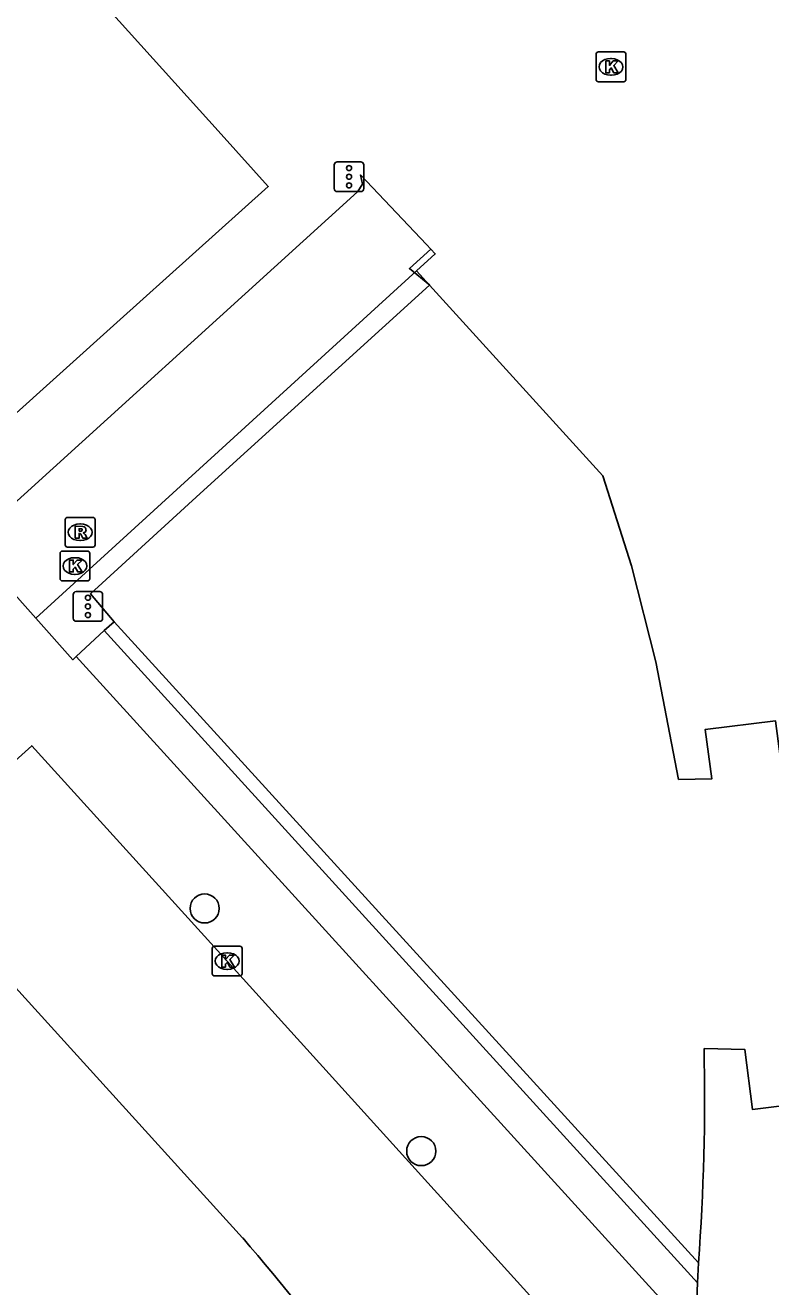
# Model space of a CAD drawing. Extents: x 158352 to 159489, y 383828 to 384597.
# Drawn here: x 159196.95 to 159221.98, y 384074.97 to 384117.33 of the extents above; entities that cross this region are included whole.
import ezdxf

# ---------------------------------------------------------------- set-up
doc = ezdxf.new("R2010")
doc.units = 0
for name, color, linetype in [('IMGEO_Boom', 7, 'Continuous'), ('IMGEO_Haag', 7, 'Continuous'), ('IMGEO_Hek', 7, 'Continuous'), ('IMGEO_Kolk', 7, 'Continuous'), ('IMGEO_Pand', 7, 'Continuous'), ('IMGEO_Rijbaan_lokaal_open', 7, 'Continuous'), ('IMGEO_Rioolput', 7, 'Continuous'), ('IMGEO_Verkeersregelinstallatiepaal', 7, 'Continuous'), ('IMGEO_Voetpad_open', 7, 'Continuous')]:
    doc.layers.add(name, color=color, linetype=linetype)

msp = doc.modelspace()

# ---------------------------------------------------------------- linework, layer by layer
at = {"layer": 'IMGEO_Boom'}
for centre in [(159202.97, 384087.677), (159210.243, 384079.529)]:
    msp.add_circle(centre, 0.489, dxfattribs=at)
at = {"layer": 'IMGEO_Haag'}
msp.add_lwpolyline([(159219.515, 384075.109), (159199.596, 384097.005)], dxfattribs=at)
at = {"layer": 'IMGEO_Hek'}
for points in [[(159208.208, 384112.305), (159210.418, 384109.97)], [(159210.418, 384109.97), (159210.561, 384109.815), (159209.843, 384109.159), (159210.526, 384108.602)]]:
    msp.add_lwpolyline(points, dxfattribs=at)
at = {"layer": 'IMGEO_Kolk'}
for p, q in [((159216.114, 384115.508), (159216.114, 384116.36)), ((159216.189, 384116.434), (159217.041, 384116.434)), ((159217.115, 384116.36), (159217.115, 384115.508)), ((159216.602, 384116.214), (159216.627, 384116.214)), ((159216.625, 384115.654), (159216.6, 384115.654)), ((159217.041, 384115.434), (159216.189, 384115.434)), ((159198.114, 384098.748), (159198.114, 384099.6)), ((159198.189, 384099.674), (159199.041, 384099.674)), ((159198.602, 384099.454), (159198.627, 384099.454)), ((159199.115, 384099.6), (159199.115, 384098.748)), ((159199.041, 384098.674), (159198.189, 384098.674)), ((159198.625, 384098.894), (159198.6, 384098.894)), ((159203.225, 384085.484), (159203.225, 384086.336)), ((159203.3, 384086.41), (159204.152, 384086.41)), ((159204.226, 384086.336), (159204.226, 384085.484)), ((159203.713, 384086.19), (159203.738, 384086.19)), ((159204.152, 384085.41), (159203.3, 384085.41)), ((159203.736, 384085.63), (159203.711, 384085.63))]:
    msp.add_line(p, q, dxfattribs=at)
for points in [[(159216.114, 384115.508), (159216.114, 384116.36)], [(159216.189, 384116.434), (159217.041, 384116.434)], [(159217.115, 384116.36), (159217.115, 384115.508)], [(159216.435, 384116.134), (159216.558, 384116.134), (159216.558, 384115.983), (159216.688, 384116.134), (159216.852, 384116.134), (159216.706, 384115.983), (159216.859, 384115.734), (159216.707, 384115.734), (159216.622, 384115.898), (159216.558, 384115.831), (159216.558, 384115.734), (159216.435, 384115.734), (159216.435, 384116.134)], [(159217.041, 384115.434), (159216.189, 384115.434)], [(159198.114, 384098.748), (159198.114, 384099.6)], [(159198.189, 384099.674), (159199.041, 384099.674)], [(159198.435, 384099.374), (159198.558, 384099.374), (159198.558, 384099.223), (159198.688, 384099.374), (159198.852, 384099.374), (159198.706, 384099.223), (159198.859, 384098.974), (159198.707, 384098.974), (159198.622, 384099.138), (159198.558, 384099.071), (159198.558, 384098.974), (159198.435, 384098.974), (159198.435, 384099.374)], [(159199.115, 384099.6), (159199.115, 384098.748)], [(159199.041, 384098.674), (159198.189, 384098.674)], [(159203.225, 384085.484), (159203.225, 384086.336)], [(159203.3, 384086.41), (159204.152, 384086.41)], [(159204.226, 384086.336), (159204.226, 384085.484)], [(159203.546, 384086.11), (159203.669, 384086.11), (159203.669, 384085.959), (159203.799, 384086.11), (159203.963, 384086.11), (159203.817, 384085.959), (159203.97, 384085.71), (159203.818, 384085.71), (159203.733, 384085.874), (159203.669, 384085.807), (159203.669, 384085.71), (159203.546, 384085.71), (159203.546, 384086.11)], [(159204.152, 384085.41), (159203.3, 384085.41)]]:
    msp.add_lwpolyline(points, dxfattribs=at)
for centre, start, end in [((159216.191, 384116.358), 91.552, 178.448), ((159216.191, 384116.358), 91.552, 178.448), ((159217.039, 384116.358), 1.552, 88.448), ((159217.039, 384116.358), 1.552, 88.448), ((159216.191, 384115.51), 181.552, 268.448), ((159216.191, 384115.51), 181.552, 268.448), ((159217.039, 384115.51), 271.552, 358.448), ((159217.039, 384115.51), 271.552, 358.448), ((159198.191, 384099.598), 91.552, 178.448), ((159198.191, 384099.598), 91.552, 178.448), ((159199.039, 384099.598), 1.552, 88.448), ((159199.039, 384099.598), 1.552, 88.448), ((159198.191, 384098.75), 181.552, 268.448), ((159198.191, 384098.75), 181.552, 268.448), ((159199.039, 384098.75), 271.552, 358.448), ((159199.039, 384098.75), 271.552, 358.448), ((159203.302, 384086.334), 91.552, 178.448), ((159203.302, 384086.334), 91.552, 178.448), ((159204.15, 384086.334), 1.552, 88.448), ((159204.15, 384086.334), 1.552, 88.448), ((159203.302, 384085.486), 181.552, 268.448), ((159203.302, 384085.486), 181.552, 268.448), ((159204.15, 384085.486), 271.552, 358.448), ((159204.15, 384085.486), 271.552, 358.448)]:
    msp.add_arc(centre, 0.0765, start, end, dxfattribs=at)
for centre, major_axis, ratio, start_param, end_param in [((159216.601, 384115.934), (-0.387, 0.002), 0.722429, 4.712389, 7.853982), ((159216.626, 384115.934), (-0.39, 0.002), 0.717154, 1.570796, 4.712389), ((159198.601, 384099.174), (-0.387, 0.002), 0.722429, 4.712389, 7.853982), ((159198.626, 384099.174), (-0.39, 0.002), 0.717154, 1.570796, 4.712389), ((159203.712, 384085.91), (-0.387, 0.002), 0.722429, 4.712389, 7.853982), ((159203.737, 384085.91), (-0.39, 0.002), 0.717154, 1.570796, 4.712389)]:
    msp.add_ellipse(centre, major_axis=major_axis, ratio=ratio, start_param=start_param, end_param=end_param, dxfattribs=at)
at = {"layer": 'IMGEO_Pand'}
for points in [[(159171.084, 384149.722), (159185.601, 384133.513), (159187.066, 384134.826), (159189.395, 384136.913), (159192.68, 384133.274), (159190.36, 384131.205), (159188.883, 384129.887), (159203.524, 384113.671), (159205.104, 384111.921), (159200.019, 384107.346), (159196.302, 384104.001), (159194.252, 384106.255), (159193.059, 384105.174), (159161.487, 384140.229), (159162.686, 384141.276), (159160.544, 384143.714), (159164.298, 384147.018), (159169.448, 384151.549), (159171.084, 384149.722)], [(159210.524, 384108.604), (159216.345, 384102.206), (159217.303, 384099.186), (159218.12, 384095.958), (159218.882, 384092.01), (159219.994, 384092.025), (159219.781, 384093.69), (159222.137, 384093.975), (159222.409, 384091.924), (159223.933, 384091.908), (159224.238, 384101.64), (159224.287, 384103.2), (159224.439, 384108.038), (159224.535, 384110.027), (159224.528, 384110.266), (159226.204, 384110.204), (159232.352, 384109.975), (159232.5, 384109.97), (159233.759, 384109.925), (159234.064, 384109.914), (159234.947, 384109.882), (159239.943, 384109.702)], [(159210.524, 384108.604), (159202.824, 384101.61), (159199.132, 384098.237), (159199.93, 384097.304)], [(159199.93, 384097.304), (159219.548, 384075.778)], [(159223.529, 384081.196), (159221.368, 384080.925), (159221.108, 384082.938), (159219.737, 384082.976)]]:
    msp.add_lwpolyline(points, dxfattribs=at)
msp.add_arc((159145.664, 384081.319), 74.092, 355.71073, 1.2811, dxfattribs=at)
at = {"layer": 'IMGEO_Rijbaan_lokaal_open'}
for points in [[(159195.069, 384099.924), (159208.097, 384111.735), (159208.273, 384111.997), (159208.208, 384112.305), (159210.418, 384109.97), (159210.561, 384109.815), (159210.711, 384109.652), (159210.088, 384109.084)], [(159210.088, 384109.084), (159197.301, 384097.421)], [(159197.301, 384097.421), (159195.069, 384099.924)], [(159204.246, 384076.612), (159192.144, 384089.95)]]:
    msp.add_lwpolyline(points, dxfattribs=at)
msp.add_arc((159147.352, 384027.391), 75.231, 31.34305, 40.86418, dxfattribs=at)
at = {"layer": 'IMGEO_Rioolput'}
for p, q in [((159198.29, 384099.882), (159198.29, 384100.734)), ((159198.365, 384100.808), (159199.217, 384100.808)), ((159199.291, 384100.734), (159199.291, 384099.882)), ((159198.778, 384100.588), (159198.803, 384100.588)), ((159199.217, 384099.808), (159198.365, 384099.808)), ((159198.801, 384100.028), (159198.776, 384100.028))]:
    msp.add_line(p, q, dxfattribs=at)
for points in [[(159198.29, 384099.882), (159198.29, 384100.734)], [(159198.365, 384100.808), (159199.217, 384100.808)], [(159199.291, 384100.734), (159199.291, 384099.882)], [(159198.879, 384100.506), (159198.627, 384100.508), (159198.627, 384100.108)], [(159198.627, 384100.108), (159198.751, 384100.108), (159198.751, 384100.27), (159198.762, 384100.27)], [(159198.805, 384100.427), (159198.751, 384100.427), (159198.751, 384100.346)], [(159198.751, 384100.346), (159198.803, 384100.346)], [(159198.809, 384100.241), (159198.88, 384100.108), (159199.02, 384100.108), (159198.955, 384100.234)], [(159199.217, 384099.808), (159198.365, 384099.808)]]:
    msp.add_lwpolyline(points, dxfattribs=at)
for centre, radius, start, end in [((159198.367, 384100.732), 0.0765, 91.552, 178.448), ((159198.367, 384100.732), 0.0765, 91.552, 178.448), ((159199.215, 384100.732), 0.0765, 1.552, 88.448), ((159199.215, 384100.732), 0.0765, 1.552, 88.448), ((159198.761, 384100.217), 0.0533, 26.0293, 88.6989), ((159198.787, 384100.535), 0.19, 274.7715, 282.9687), ((159198.811, 384100.331), 0.0964, 77.0061, 93.1865), ((159198.825, 384100.388), 0.0378, 276.6634, 79.6772), ((159198.878, 384100.396), 0.109, 350.3612, 89.416), ((159198.876, 384100.396), 0.112, 277.5842, 350.9817), ((159198.86, 384100.181), 0.108, 29.5134, 73.7905), ((159198.367, 384099.884), 0.0765, 181.552, 268.448), ((159198.367, 384099.884), 0.0765, 181.552, 268.448), ((159199.215, 384099.884), 0.0765, 271.552, 358.448), ((159199.215, 384099.884), 0.0765, 271.552, 358.448)]:
    msp.add_arc(centre, radius, start, end, dxfattribs=at)
for centre, major_axis, ratio, start_param, end_param in [((159198.777, 384100.308), (-0.387, 0.002), 0.722429, 4.712389, 7.853982), ((159198.802, 384100.308), (-0.39, 0.002), 0.717154, 1.570796, 4.712389)]:
    msp.add_ellipse(centre, major_axis=major_axis, ratio=ratio, start_param=start_param, end_param=end_param, dxfattribs=at)
at = {"layer": 'IMGEO_Verkeersregelinstallatiepaal'}
for p, q in [((159207.322, 384111.845), (159207.322, 384112.645)), ((159207.322, 384112.645), (159207.322, 384111.845)), ((159207.422, 384112.745), (159208.212, 384112.745)), ((159208.212, 384112.745), (159207.422, 384112.745)), ((159208.312, 384112.645), (159208.312, 384111.845)), ((159208.312, 384111.845), (159208.312, 384112.645)), ((159208.212, 384111.745), (159207.422, 384111.745)), ((159207.422, 384111.745), (159208.212, 384111.745)), ((159198.555, 384097.418), (159198.555, 384098.218)), ((159198.555, 384098.218), (159198.555, 384097.418)), ((159198.655, 384098.318), (159199.445, 384098.318)), ((159199.445, 384098.318), (159198.655, 384098.318)), ((159199.545, 384098.218), (159199.545, 384097.418)), ((159199.545, 384097.418), (159199.545, 384098.218)), ((159199.445, 384097.318), (159198.655, 384097.318)), ((159198.655, 384097.318), (159199.445, 384097.318))]:
    msp.add_line(p, q, dxfattribs=at)
for centre in [(159207.817, 384112.535), (159207.817, 384112.245), (159207.817, 384111.955), (159199.05, 384098.108), (159199.05, 384097.818), (159199.05, 384097.528)]:
    msp.add_circle(centre, 0.085, dxfattribs=at)
for centre, start, end in [((159207.422, 384112.645), 90, 180), ((159207.422, 384112.645), 90, 180), ((159208.212, 384112.645), 0, 90), ((159208.212, 384112.645), 360, 90), ((159207.422, 384111.845), 180, 270), ((159207.422, 384111.845), 180, 270), ((159208.212, 384111.845), 270, 0), ((159208.212, 384111.845), 270, 0), ((159198.655, 384098.218), 90, 180), ((159198.655, 384098.218), 90, 180), ((159199.445, 384098.218), 0, 90), ((159199.445, 384098.218), 360, 90), ((159198.655, 384097.418), 180, 270), ((159198.655, 384097.418), 180, 270), ((159199.445, 384097.418), 270, 0), ((159199.445, 384097.418), 270, 0)]:
    msp.add_arc(centre, 0.1, start, end, dxfattribs=at)
at = {"layer": 'IMGEO_Voetpad_open'}
for points in [[(159210.088, 384109.084), (159210.524, 384108.604)], [(159198.657, 384096.134), (159198.542, 384096.028), (159197.301, 384097.421)], [(159199.596, 384097.005), (159199.93, 384097.304)], [(159198.657, 384096.134), (159199.596, 384097.005)], [(159218.452, 384074.375), (159198.657, 384096.134)], [(159193.557, 384089.893), (159197.165, 384093.142), (159203.725, 384085.909), (159215.811, 384072.55), (159211.972, 384069.053)], [(159219.548, 384075.778), (159219.515, 384075.109)], [(159219.515, 384075.109), (159219.485, 384074.268)]]:
    msp.add_lwpolyline(points, dxfattribs=at)

doc.saveas('drawing.dxf')
